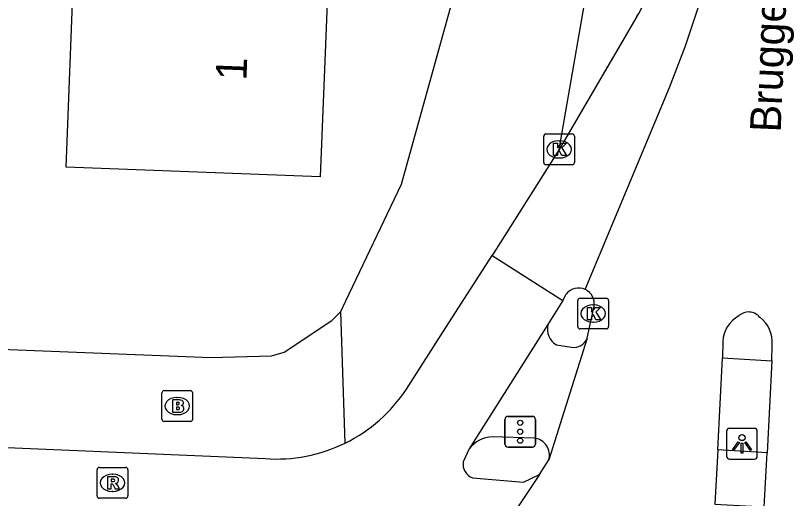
# Model space of a CAD drawing. Extents: x 160732 to 162105, y 387428 to 388479.
# Drawn here: x 161402.81 to 161428.12, y 387474.77 to 387490.45 of the extents above; entities that cross this region are included whole.
import ezdxf

# ---------------------------------------------------------------- set-up
doc = ezdxf.new("R2010")
doc.units = 0
for name, color, linetype in [('IMGEO_Brandkraan', 7, 'Continuous'), ('IMGEO_Fietspad_gesloten', 7, 'Continuous'), ('IMGEO_Fietspad_open', 7, 'Continuous'), ('IMGEO_Kolk', 7, 'Continuous'), ('IMGEO_Lichtpunt', 7, 'Continuous'), ('IMGEO_Openbare_ruimte_label', 7, 'Continuous'), ('IMGEO_Pand', 7, 'Continuous'), ('IMGEO_Pand_nummerreeks', 7, 'Continuous'), ('IMGEO_Rijbaan_lokaal_gesloten', 7, 'Continuous'), ('IMGEO_Rioolput', 7, 'Continuous'), ('IMGEO_Verkeersregelinstallatiepaal', 7, 'Continuous'), ('IMGEO_Voetpad_open', 7, 'Continuous')]:
    doc.layers.add(name, color=color, linetype=linetype)

msp = doc.modelspace()

# ---------------------------------------------------------------- linework, layer by layer
at = {"layer": 'IMGEO_Brandkraan'}
for p, q in [((161407.562, 387477.344), (161407.562, 387478.196)), ((161407.637, 387478.27), (161408.489, 387478.27)), ((161408.05, 387478.05), (161408.075, 387478.05)), ((161408.563, 387478.196), (161408.563, 387477.344)), ((161408.073, 387477.49), (161408.048, 387477.49)), ((161408.489, 387477.27), (161407.637, 387477.27))]:
    msp.add_line(p, q, dxfattribs=at)
for points in [[(161407.562, 387477.344), (161407.562, 387478.196)], [(161407.637, 387478.27), (161408.489, 387478.27)], [(161408.563, 387478.196), (161408.563, 387477.344)], [(161407.91, 387477.97), (161407.91, 387477.57), (161408.123, 387477.57)], [(161408.141, 387477.97), (161407.91, 387477.97)], [(161408.089, 387477.889), (161408.035, 387477.889), (161408.035, 387477.813)], [(161408.035, 387477.813), (161408.088, 387477.813)], [(161408.097, 387477.737), (161408.035, 387477.737), (161408.035, 387477.656)], [(161408.035, 387477.656), (161408.097, 387477.656)], [(161408.489, 387477.27), (161407.637, 387477.27)]]:
    msp.add_lwpolyline(points, dxfattribs=at)
for centre, radius, start, end in [((161407.639, 387478.194), 0.0765, 91.552, 178.448), ((161407.639, 387478.194), 0.0765, 91.552, 178.448), ((161408.487, 387478.194), 0.0765, 1.552, 88.448), ((161408.487, 387478.194), 0.0765, 1.552, 88.448), ((161408.09, 387477.851), 0.0379, 267.8285, 90.9355), ((161408.145, 387477.825), 0.145, 59.4692, 91.5367), ((161408.17, 387477.872), 0.0922, 285.5137, 58.1501), ((161408.098, 387477.696), 0.0404, 269.8759, 90.5077), ((161408.129, 387477.821), 0.251, 268.6676, 293.5347), ((161408.175, 387477.68), 0.105, 301.3115, 78.989), ((161407.639, 387477.346), 0.0765, 181.552, 268.448), ((161407.639, 387477.346), 0.0765, 181.552, 268.448), ((161408.487, 387477.346), 0.0765, 271.552, 358.448), ((161408.487, 387477.346), 0.0765, 271.552, 358.448)]:
    msp.add_arc(centre, radius, start, end, dxfattribs=at)
for centre, major_axis, ratio, start_param, end_param in [((161408.049, 387477.77), (-0.387, 0.002), 0.722429, 4.712389, 7.853982), ((161408.074, 387477.77), (-0.39, 0.002), 0.717154, 1.570796, 4.712389)]:
    msp.add_ellipse(centre, major_axis=major_axis, ratio=ratio, start_param=start_param, end_param=end_param, dxfattribs=at)
at = {"layer": 'IMGEO_Fietspad_gesloten'}
for points in [[(161423, 387490.421), (161420.469, 387486.108)], [(161420.469, 387486.108), (161418.295, 387482.661)], [(161418.295, 387482.661), (161420.588, 387481.194)], [(161420.588, 387481.194), (161420.696, 387481.402)]]:
    msp.add_lwpolyline(points, dxfattribs=at)
for centre, radius, start, end in [((161417.011, 387493.874), 6.913, 330.031, 345.0081), ((161421.102, 387481.094), 0.51, 64.5393, 142.7987)]:
    msp.add_arc(centre, radius, start, end, dxfattribs=at)
at = {"layer": 'IMGEO_Fietspad_open'}
for points in [[(161415.509, 387478.32), (161416.792, 387480.318), (161418.295, 387482.661)], [(161267.154, 387480.933), (161272.966, 387481.59), (161399.721, 387476.544), (161410.914, 387476.063)], [(161420.588, 387481.194), (161420.107, 387480.421)], [(161420.107, 387480.421), (161417.542, 387476.376)], [(161417.542, 387476.376), (161417.353, 387475.961)], [(161417.655, 387475.435), (161419.316, 387475.294), (161419.833, 387475.55)]]:
    msp.add_lwpolyline(points, dxfattribs=at)
for centre, radius, start, end in [((161411.287, 387481.111), 5.061, 296.157, 326.5359), ((161411.286, 387481.112), 5.063, 265.7889, 296.1616), ((161417.834, 387475.887), 0.486, 171.2714, 248.4527)]:
    msp.add_arc(centre, radius, start, end, dxfattribs=at)
at = {"layer": 'IMGEO_Kolk'}
for p, q in [((161419.968, 387485.682), (161419.968, 387486.534)), ((161420.043, 387486.608), (161420.895, 387486.608)), ((161420.969, 387486.534), (161420.969, 387485.682)), ((161420.456, 387486.388), (161420.481, 387486.388)), ((161420.479, 387485.828), (161420.454, 387485.828)), ((161420.895, 387485.608), (161420.043, 387485.608)), ((161421.075, 387480.349), (161421.075, 387481.201)), ((161421.15, 387481.275), (161422.002, 387481.275)), ((161422.076, 387481.201), (161422.076, 387480.349)), ((161421.563, 387481.055), (161421.588, 387481.055)), ((161421.586, 387480.495), (161421.561, 387480.495)), ((161422.002, 387480.275), (161421.15, 387480.275))]:
    msp.add_line(p, q, dxfattribs=at)
for points in [[(161419.968, 387485.682), (161419.968, 387486.534)], [(161420.043, 387486.608), (161420.895, 387486.608)], [(161420.969, 387486.534), (161420.969, 387485.682)], [(161420.289, 387486.308), (161420.412, 387486.308), (161420.412, 387486.157), (161420.542, 387486.308), (161420.706, 387486.308), (161420.56, 387486.157), (161420.713, 387485.908), (161420.561, 387485.908), (161420.476, 387486.072), (161420.412, 387486.005), (161420.412, 387485.908), (161420.289, 387485.908), (161420.289, 387486.308)], [(161420.895, 387485.608), (161420.043, 387485.608)], [(161421.075, 387480.349), (161421.075, 387481.201)], [(161421.15, 387481.275), (161422.002, 387481.275)], [(161422.076, 387481.201), (161422.076, 387480.349)], [(161421.396, 387480.975), (161421.519, 387480.975), (161421.519, 387480.824), (161421.649, 387480.975), (161421.813, 387480.975), (161421.667, 387480.824), (161421.82, 387480.575), (161421.668, 387480.575), (161421.583, 387480.739), (161421.519, 387480.672), (161421.519, 387480.575), (161421.396, 387480.575), (161421.396, 387480.975)], [(161422.002, 387480.275), (161421.15, 387480.275)]]:
    msp.add_lwpolyline(points, dxfattribs=at)
for centre, start, end in [((161420.045, 387486.532), 91.552, 178.448), ((161420.045, 387486.532), 91.552, 178.448), ((161420.893, 387486.532), 1.552, 88.448), ((161420.893, 387486.532), 1.552, 88.448), ((161420.045, 387485.684), 181.552, 268.448), ((161420.045, 387485.684), 181.552, 268.448), ((161420.893, 387485.684), 271.552, 358.448), ((161420.893, 387485.684), 271.552, 358.448), ((161421.152, 387481.199), 91.552, 178.448), ((161421.152, 387481.199), 91.552, 178.448), ((161422, 387481.199), 1.552, 88.448), ((161422, 387481.199), 1.552, 88.448), ((161421.152, 387480.351), 181.552, 268.448), ((161421.152, 387480.351), 181.552, 268.448), ((161422, 387480.351), 271.552, 358.448), ((161422, 387480.351), 271.552, 358.448)]:
    msp.add_arc(centre, 0.0765, start, end, dxfattribs=at)
for centre, major_axis, ratio, start_param, end_param in [((161420.455, 387486.108), (-0.387, 0.002), 0.722429, 4.712389, 7.853982), ((161420.48, 387486.108), (-0.39, 0.002), 0.717154, 1.570796, 4.712389), ((161421.562, 387480.775), (-0.387, 0.002), 0.722429, 4.712389, 7.853982), ((161421.587, 387480.775), (-0.39, 0.002), 0.717154, 1.570796, 4.712389)]:
    msp.add_ellipse(centre, major_axis=major_axis, ratio=ratio, start_param=start_param, end_param=end_param, dxfattribs=at)
at = {"layer": 'IMGEO_Lichtpunt'}
for p, q in [((161426.815, 387477.044), (161426.007, 387477.044)), ((161426.815, 387477.044), (161426.007, 387477.044)), ((161425.913, 387476.949), (161425.913, 387476.142)), ((161425.913, 387476.949), (161425.913, 387476.142)), ((161426.909, 387476.142), (161426.909, 387476.949)), ((161426.909, 387476.142), (161426.909, 387476.949)), ((161426.007, 387476.048), (161426.815, 387476.048)), ((161426.007, 387476.048), (161426.815, 387476.048))]:
    msp.add_line(p, q, dxfattribs=at)
for points in [[(161426.287, 387476.613), (161426.326, 387476.585), (161426.138, 387476.323), (161426.1, 387476.35), (161426.287, 387476.613)], [(161426.389, 387476.565), (161426.436, 387476.565), (161426.436, 387476.243), (161426.389, 387476.243), (161426.389, 387476.565)], [(161426.499, 387476.585), (161426.537, 387476.612), (161426.724, 387476.35), (161426.685, 387476.322), (161426.499, 387476.585)]]:
    msp.add_lwpolyline(points, dxfattribs=at)
msp.add_circle((161426.412, 387476.747), 0.0994, dxfattribs=at)
for centre, start, end in [((161426.007, 387476.949), 90, 180), ((161426.007, 387476.949), 90, 180), ((161426.815, 387476.949), 0, 90), ((161426.815, 387476.949), 0, 90), ((161426.007, 387476.142), 180, 270), ((161426.007, 387476.142), 180, 270), ((161426.815, 387476.142), 270, 0), ((161426.815, 387476.142), 270, 360)]:
    msp.add_arc(centre, 0.0946, start, end, dxfattribs=at)
at = {"layer": 'IMGEO_Pand'}
msp.add_lwpolyline([(161412.962, 387491.676), (161412.709, 387485.211), (161404.452, 387485.534), (161404.705, 387491.999)], dxfattribs=at)
at = {"layer": 'IMGEO_Rijbaan_lokaal_gesloten'}
for points in [[(161421.321, 387481.554), (161424.051, 387488.119), (161424.574, 387489.471), (161425.076, 387490.976), (161425.305, 387492.176), (161425.567, 387495.234), (161426.772, 387526.14), (161426.94, 387531.516)], [(161421.385, 387479.971), (161421.604, 387481.015)], [(161421.385, 387479.971), (161420.131, 387476.023)], [(161425.787, 387479.865), (161425.776, 387479.339)], [(161427.381, 387479.243), (161427.39, 387479.763)], [(161425.631, 387476.347), (161425.776, 387479.339)], [(161427.381, 387479.243), (161427.229, 387476.247)], [(161425.631, 387476.347), (161425.533, 387474.586), (161427.129, 387474.497), (161427.229, 387476.247)], [(161419.833, 387475.55), (161420.131, 387476.023)], [(161419.833, 387475.55), (161418.985, 387474.277)]]:
    msp.add_lwpolyline(points, dxfattribs=at)
for centre, radius, start, end in [((161421.103, 387481.096), 0.508, 350.8791, 64.524), ((161426.798, 387479.812), 1.012, 118.8737, 176.9797), ((161426.628, 387480.366), 0.46, 38.4437, 133.805), ((161426.402, 387479.852), 0.992, 354.8755, 53.7888)]:
    msp.add_arc(centre, radius, start, end, dxfattribs=at)
at = {"layer": 'IMGEO_Rioolput'}
for p, q in [((161405.533, 387475.776), (161406.385, 387475.776)), ((161405.458, 387474.85), (161405.458, 387475.702)), ((161405.946, 387475.556), (161405.971, 387475.556)), ((161406.459, 387475.702), (161406.459, 387474.85)), ((161406.385, 387474.776), (161405.533, 387474.776)), ((161405.969, 387474.996), (161405.944, 387474.996))]:
    msp.add_line(p, q, dxfattribs=at)
for points in [[(161405.533, 387475.776), (161406.385, 387475.776)], [(161405.458, 387474.85), (161405.458, 387475.702)], [(161406.459, 387475.702), (161406.459, 387474.85)], [(161406.047, 387475.474), (161405.795, 387475.476), (161405.795, 387475.076)], [(161405.973, 387475.395), (161405.919, 387475.395), (161405.919, 387475.314)], [(161405.919, 387475.314), (161405.971, 387475.314)], [(161405.795, 387475.076), (161405.919, 387475.076), (161405.919, 387475.238), (161405.93, 387475.238)], [(161405.977, 387475.209), (161406.048, 387475.076), (161406.188, 387475.076), (161406.123, 387475.202)], [(161406.385, 387474.776), (161405.533, 387474.776)]]:
    msp.add_lwpolyline(points, dxfattribs=at)
for centre, radius, start, end in [((161405.535, 387475.7), 0.0765, 91.552, 178.448), ((161405.535, 387475.7), 0.0765, 91.552, 178.448), ((161406.383, 387475.7), 0.0765, 1.552, 88.448), ((161406.383, 387475.7), 0.0765, 1.552, 88.448), ((161405.955, 387475.503), 0.19, 274.7715, 282.9687), ((161405.979, 387475.299), 0.0964, 77.0061, 93.1865), ((161405.993, 387475.356), 0.0378, 276.6634, 79.6772), ((161406.046, 387475.364), 0.109, 350.3612, 89.416), ((161406.044, 387475.364), 0.112, 277.5842, 350.9817), ((161405.929, 387475.185), 0.0533, 26.0293, 88.6989), ((161406.028, 387475.149), 0.108, 29.5134, 73.7905), ((161405.535, 387474.852), 0.0765, 181.552, 268.448), ((161405.535, 387474.852), 0.0765, 181.552, 268.448), ((161406.383, 387474.852), 0.0765, 271.552, 358.448), ((161406.383, 387474.852), 0.0765, 271.552, 358.448)]:
    msp.add_arc(centre, radius, start, end, dxfattribs=at)
for centre, major_axis, ratio, start_param, end_param in [((161405.945, 387475.276), (-0.387, 0.002), 0.722429, 4.712389, 7.853982), ((161405.97, 387475.276), (-0.39, 0.002), 0.717154, 1.570796, 4.712389)]:
    msp.add_ellipse(centre, major_axis=major_axis, ratio=ratio, start_param=start_param, end_param=end_param, dxfattribs=at)
at = {"layer": 'IMGEO_Verkeersregelinstallatiepaal'}
for p, q in [((161418.71, 387476.536), (161418.71, 387477.336)), ((161418.71, 387477.336), (161418.71, 387476.536)), ((161418.81, 387477.436), (161419.6, 387477.436)), ((161419.6, 387477.436), (161418.81, 387477.436)), ((161419.7, 387477.336), (161419.7, 387476.536)), ((161419.7, 387476.536), (161419.7, 387477.336)), ((161419.6, 387476.436), (161418.81, 387476.436)), ((161418.81, 387476.436), (161419.6, 387476.436))]:
    msp.add_line(p, q, dxfattribs=at)
for centre in [(161419.205, 387477.226), (161419.205, 387476.936), (161419.205, 387476.646)]:
    msp.add_circle(centre, 0.085, dxfattribs=at)
for centre, start, end in [((161418.81, 387477.336), 90, 180), ((161418.81, 387477.336), 90, 180), ((161419.6, 387477.336), 0, 90), ((161419.6, 387477.336), 360, 90), ((161418.81, 387476.536), 180, 270), ((161418.81, 387476.536), 180, 270), ((161419.6, 387476.536), 270, 0), ((161419.6, 387476.536), 270, 0)]:
    msp.add_arc(centre, 0.1, start, end, dxfattribs=at)
at = {"layer": 'IMGEO_Voetpad_open'}
for points in [[(161413.38, 387480.844), (161413.544, 387481.189), (161415.35, 387484.982), (161417.105, 387491.302), (161417.928, 387496.222)], [(161420.469, 387486.108), (161421.334, 387491.094)], [(161393.326, 387479.979), (161409.153, 387479.343), (161411.125, 387479.406), (161411.531, 387479.518), (161413.09, 387480.546), (161413.38, 387480.844)], [(161413.518, 387476.568), (161413.38, 387480.844)], [(161420.385, 387479.754), (161420.869, 387479.678)], [(161425.776, 387479.339), (161427.381, 387479.243)], [(161419.662, 387476.726), (161418.302, 387476.771)], [(161427.229, 387476.247), (161425.631, 387476.347)]]:
    msp.add_lwpolyline(points, dxfattribs=at)
for centre, radius, start, end in [((161420.677, 387480.267), 0.59, 164.8837, 240.3682), ((161420.935, 387480.163), 0.489, 262.2378, 336.9406), ((161418.344, 387475.762), 1.01, 92.3793, 142.5458), ((161419.609, 387476.183), 0.546, 342.9647, 84.453)]:
    msp.add_arc(centre, radius, start, end, dxfattribs=at)

# ---------------------------------------------------------------- texts
at = {"layer": 'IMGEO_Openbare_ruimte_label'}
msp.add_text('Bruggelaan', height=1, rotation=87.5926, dxfattribs=at).set_placement((161427.668, 387486.649))
at = {"layer": 'IMGEO_Pand_nummerreeks'}
msp.add_text('1', height=1, rotation=87.7605, dxfattribs=at).set_placement((161410.309, 387488.338))

doc.saveas('drawing.dxf')
